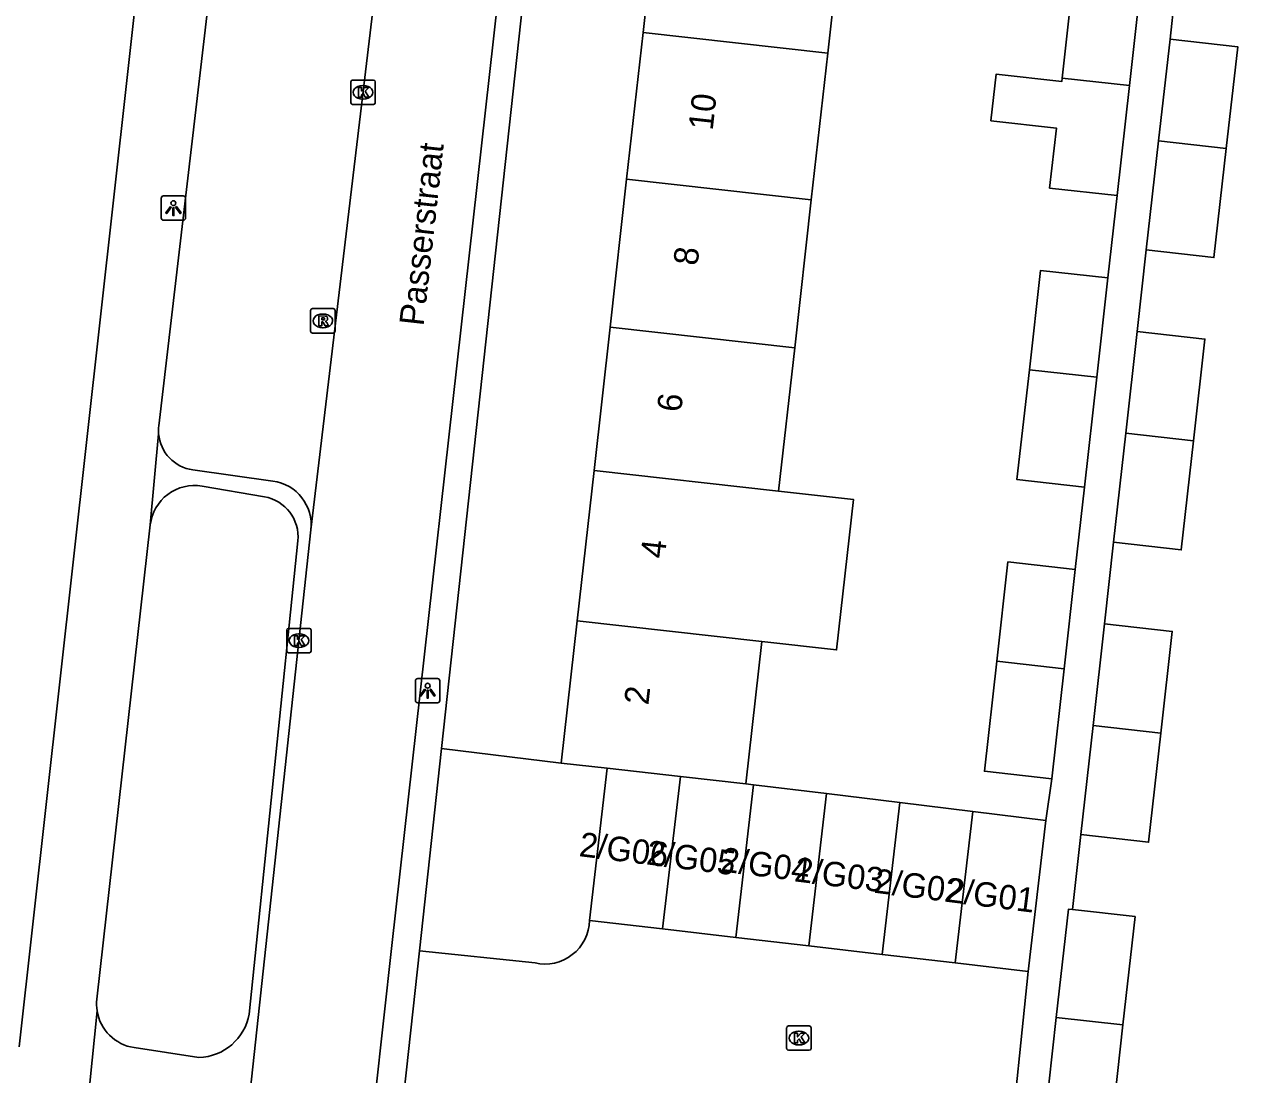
# Model space of a CAD drawing. Extents: x 161928 to 163055, y 386475 to 387428.
# Drawn here: x 162257.54 to 162307.24, y 387309.08 to 387352.11 of the extents above; entities that cross this region are included whole.
import ezdxf

# ---------------------------------------------------------------- set-up
doc = ezdxf.new("R2010")
doc.units = 0
for name, color, linetype in [('IMGEO_Groenvoorziening', 7, 'Continuous'), ('IMGEO_Kolk', 7, 'Continuous'), ('IMGEO_Lichtpunt', 7, 'Continuous'), ('IMGEO_Openbare_ruimte_label', 7, 'Continuous'), ('IMGEO_Pand', 7, 'Continuous'), ('IMGEO_Pand_nummerreeks', 7, 'Continuous'), ('IMGEO_Rijbaan_lokaal_open', 7, 'Continuous'), ('IMGEO_Rioolput', 7, 'Continuous'), ('IMGEO_Voetpad_open', 7, 'Continuous')]:
    doc.layers.add(name, color=color, linetype=linetype)

msp = doc.modelspace()

# ---------------------------------------------------------------- linework, layer by layer
at = {"layer": 'IMGEO_Groenvoorziening'}
msp.add_lwpolyline([(162274.629, 387322.445), (162279.536, 387321.845)], dxfattribs=at)
at = {"layer": 'IMGEO_Kolk'}
for p, q in [((162270.916, 387348.898), (162270.916, 387349.75)), ((162270.991, 387349.824), (162271.843, 387349.824)), ((162271.404, 387349.604), (162271.429, 387349.604)), ((162271.917, 387349.75), (162271.917, 387348.898)), ((162271.427, 387349.044), (162271.402, 387349.044)), ((162271.843, 387348.824), (162270.991, 387348.824)), ((162268.292, 387326.439), (162268.292, 387327.291)), ((162268.367, 387327.365), (162269.219, 387327.365)), ((162268.78, 387327.145), (162268.805, 387327.145)), ((162269.293, 387327.291), (162269.293, 387326.439)), ((162268.803, 387326.585), (162268.778, 387326.585)), ((162269.219, 387326.365), (162268.367, 387326.365)), ((162288.766, 387310.158), (162288.766, 387311.01)), ((162288.841, 387311.084), (162289.693, 387311.084)), ((162289.254, 387310.864), (162289.279, 387310.864)), ((162289.767, 387311.01), (162289.767, 387310.158)), ((162289.277, 387310.304), (162289.252, 387310.304)), ((162289.693, 387310.084), (162288.841, 387310.084))]:
    msp.add_line(p, q, dxfattribs=at)
for points in [[(162270.916, 387348.898), (162270.916, 387349.75)], [(162270.991, 387349.824), (162271.843, 387349.824)], [(162271.237, 387349.524), (162271.36, 387349.524), (162271.36, 387349.373), (162271.49, 387349.524), (162271.654, 387349.524), (162271.508, 387349.373), (162271.661, 387349.124), (162271.509, 387349.124), (162271.424, 387349.288), (162271.36, 387349.221), (162271.36, 387349.124), (162271.237, 387349.124), (162271.237, 387349.524)], [(162271.917, 387349.75), (162271.917, 387348.898)], [(162271.843, 387348.824), (162270.991, 387348.824)], [(162268.292, 387326.439), (162268.292, 387327.291)], [(162268.367, 387327.365), (162269.219, 387327.365)], [(162268.613, 387327.065), (162268.736, 387327.065), (162268.736, 387326.914), (162268.866, 387327.065), (162269.03, 387327.065), (162268.884, 387326.914), (162269.037, 387326.665), (162268.885, 387326.665), (162268.8, 387326.829), (162268.736, 387326.762), (162268.736, 387326.665), (162268.613, 387326.665), (162268.613, 387327.065)], [(162269.293, 387327.291), (162269.293, 387326.439)], [(162269.219, 387326.365), (162268.367, 387326.365)], [(162288.766, 387310.158), (162288.766, 387311.01)], [(162288.841, 387311.084), (162289.693, 387311.084)], [(162289.087, 387310.784), (162289.21, 387310.784), (162289.21, 387310.633), (162289.34, 387310.784), (162289.504, 387310.784), (162289.358, 387310.633), (162289.511, 387310.384), (162289.359, 387310.384), (162289.274, 387310.548), (162289.21, 387310.481), (162289.21, 387310.384), (162289.087, 387310.384), (162289.087, 387310.784)], [(162289.767, 387311.01), (162289.767, 387310.158)], [(162289.693, 387310.084), (162288.841, 387310.084)]]:
    msp.add_lwpolyline(points, dxfattribs=at)
for centre, start, end in [((162270.993, 387349.748), 91.552, 178.448), ((162270.993, 387349.748), 91.552, 178.448), ((162271.841, 387349.748), 1.552, 88.448), ((162271.841, 387349.748), 1.552, 88.448), ((162270.993, 387348.9), 181.552, 268.448), ((162270.993, 387348.9), 181.552, 268.448), ((162271.841, 387348.9), 271.552, 358.448), ((162271.841, 387348.9), 271.552, 358.448), ((162268.369, 387327.289), 91.552, 178.448), ((162268.369, 387327.289), 91.552, 178.448), ((162269.217, 387327.289), 1.552, 88.448), ((162269.217, 387327.289), 1.552, 88.448), ((162268.369, 387326.441), 181.552, 268.448), ((162268.369, 387326.441), 181.552, 268.448), ((162269.217, 387326.441), 271.552, 358.448), ((162269.217, 387326.441), 271.552, 358.448), ((162288.843, 387311.008), 91.552, 178.448), ((162288.843, 387311.008), 91.552, 178.448), ((162289.691, 387311.008), 1.552, 88.448), ((162289.691, 387311.008), 1.552, 88.448), ((162288.843, 387310.16), 181.552, 268.448), ((162288.843, 387310.16), 181.552, 268.448), ((162289.691, 387310.16), 271.552, 358.448), ((162289.691, 387310.16), 271.552, 358.448)]:
    msp.add_arc(centre, 0.0765, start, end, dxfattribs=at)
for centre, major_axis, ratio, start_param, end_param in [((162271.403, 387349.324), (-0.387, 0.002), 0.722429, 4.712389, 7.853982), ((162271.428, 387349.324), (-0.39, 0.002), 0.717154, 1.570796, 4.712389), ((162268.779, 387326.865), (-0.387, 0.002), 0.722429, 4.712389, 7.853982), ((162268.804, 387326.865), (-0.39, 0.002), 0.717154, 1.570796, 4.712389), ((162289.253, 387310.584), (-0.387, 0.002), 0.722429, 4.712389, 7.853982), ((162289.278, 387310.584), (-0.39, 0.002), 0.717154, 1.570796, 4.712389)]:
    msp.add_ellipse(centre, major_axis=major_axis, ratio=ratio, start_param=start_param, end_param=end_param, dxfattribs=at)
at = {"layer": 'IMGEO_Lichtpunt'}
for p, q in [((162263.153, 387344.983), (162263.153, 387344.176)), ((162263.153, 387344.983), (162263.153, 387344.176)), ((162264.055, 387345.078), (162263.247, 387345.078)), ((162264.055, 387345.078), (162263.247, 387345.078)), ((162264.149, 387344.176), (162264.149, 387344.983)), ((162264.149, 387344.176), (162264.149, 387344.983)), ((162263.247, 387344.082), (162264.055, 387344.082)), ((162263.247, 387344.082), (162264.055, 387344.082)), ((162273.564, 387325.219), (162273.564, 387324.412)), ((162273.564, 387325.219), (162273.564, 387324.412)), ((162274.466, 387325.314), (162273.658, 387325.314)), ((162274.466, 387325.314), (162273.658, 387325.314)), ((162274.56, 387324.412), (162274.56, 387325.219)), ((162274.56, 387324.412), (162274.56, 387325.219)), ((162273.658, 387324.318), (162274.466, 387324.318)), ((162273.658, 387324.318), (162274.466, 387324.318))]:
    msp.add_line(p, q, dxfattribs=at)
for points in [[(162263.527, 387344.647), (162263.566, 387344.619), (162263.378, 387344.357), (162263.34, 387344.384), (162263.527, 387344.647)], [(162263.629, 387344.599), (162263.676, 387344.599), (162263.676, 387344.277), (162263.629, 387344.277), (162263.629, 387344.599)], [(162263.739, 387344.619), (162263.777, 387344.646), (162263.964, 387344.384), (162263.925, 387344.356), (162263.739, 387344.619)], [(162273.938, 387324.883), (162273.977, 387324.855), (162273.789, 387324.593), (162273.751, 387324.62), (162273.938, 387324.883)], [(162274.04, 387324.835), (162274.087, 387324.835), (162274.087, 387324.513), (162274.04, 387324.513), (162274.04, 387324.835)], [(162274.15, 387324.855), (162274.188, 387324.882), (162274.375, 387324.62), (162274.336, 387324.592), (162274.15, 387324.855)]]:
    msp.add_lwpolyline(points, dxfattribs=at)
for centre in [(162263.652, 387344.781), (162274.063, 387325.017)]:
    msp.add_circle(centre, 0.0994, dxfattribs=at)
for centre, start, end in [((162263.247, 387344.983), 90, 180), ((162263.247, 387344.983), 90, 180), ((162264.055, 387344.983), 0, 90), ((162264.055, 387344.983), 0, 90), ((162263.247, 387344.176), 180, 270), ((162263.247, 387344.176), 180, 270), ((162264.055, 387344.176), 270, 0), ((162264.055, 387344.176), 270, 360), ((162273.658, 387325.219), 90, 180), ((162273.658, 387325.219), 90, 180), ((162274.466, 387325.219), 0, 90), ((162274.466, 387325.219), 0, 90), ((162273.658, 387324.412), 180, 270), ((162273.658, 387324.412), 180, 270), ((162274.466, 387324.412), 270, 0), ((162274.466, 387324.412), 270, 360)]:
    msp.add_arc(centre, 0.0946, start, end, dxfattribs=at)
at = {"layer": 'IMGEO_Pand'}
for points in [[(162282.886, 387351.779), (162283.563, 387357.819)], [(162291.123, 387356.973), (162290.446, 387350.932)], [(162300.044, 387349.908), (162300.502, 387353.977), (162303.261, 387353.667)], [(162302.803, 387349.599), (162303.261, 387353.667)], [(162282.213, 387345.76), (162282.886, 387351.779)], [(162290.446, 387350.932), (162282.886, 387351.779)], [(162304.465, 387351.504), (162303.995, 387347.336)], [(162304.465, 387351.504), (162307.238, 387351.191), (162306.769, 387347.025)], [(162290.446, 387350.932), (162289.773, 387344.914)], [(162302.295, 387345.092), (162299.536, 387345.403), (162299.813, 387347.856), (162297.129, 387348.157), (162297.343, 387350.063), (162300.028, 387349.762), (162300.044, 387349.908)], [(162300.044, 387349.908), (162302.803, 387349.599)], [(162302.295, 387345.092), (162302.803, 387349.599)], [(162303.492, 387342.866), (162303.995, 387347.336)], [(162306.769, 387347.025), (162306.265, 387342.553), (162303.492, 387342.866)], [(162303.995, 387347.336), (162306.769, 387347.025)], [(162281.534, 387339.699), (162282.213, 387345.76)], [(162289.773, 387344.914), (162282.213, 387345.76)], [(162289.773, 387344.914), (162289.094, 387338.852)], [(162298.706, 387337.963), (162299.164, 387342.032), (162301.923, 387341.722)], [(162301.923, 387341.722), (162301.465, 387337.654)], [(162280.878, 387333.835), (162281.534, 387339.699)], [(162281.534, 387339.699), (162289.094, 387338.852)], [(162302.654, 387335.361), (162303.124, 387339.529)], [(162303.124, 387339.529), (162305.897, 387339.216), (162305.428, 387335.05)], [(162289.094, 387338.852), (162288.438, 387332.989)], [(162300.957, 387333.147), (162298.198, 387333.458), (162298.706, 387337.963)], [(162301.465, 387337.654), (162298.706, 387337.963)], [(162300.957, 387333.147), (162301.465, 387337.654)], [(162302.151, 387330.891), (162302.654, 387335.361)], [(162305.428, 387335.05), (162304.924, 387330.578), (162302.151, 387330.891)], [(162305.428, 387335.05), (162302.654, 387335.361)], [(162280.188, 387327.671), (162280.878, 387333.835)], [(162280.878, 387333.835), (162288.438, 387332.989)], [(162288.438, 387332.989), (162291.5, 387332.646), (162290.809, 387326.481), (162287.748, 387326.824)], [(162297.369, 387326.017), (162297.827, 387330.086), (162300.586, 387329.776)], [(162300.586, 387329.776), (162300.128, 387325.708)], [(162279.536, 387321.845), (162280.188, 387327.671)], [(162287.748, 387326.824), (162280.188, 387327.671)], [(162301.314, 387323.387), (162301.784, 387327.555)], [(162301.784, 387327.555), (162304.557, 387327.242), (162304.088, 387323.076)], [(162287.748, 387326.824), (162287.096, 387320.999)], [(162299.62, 387321.201), (162296.861, 387321.512), (162297.369, 387326.017)], [(162300.128, 387325.708), (162297.369, 387326.017)], [(162300.128, 387325.708), (162299.62, 387321.201)], [(162301.314, 387323.387), (162300.811, 387318.917)], [(162304.088, 387323.076), (162303.584, 387318.604), (162300.811, 387318.917)], [(162304.088, 387323.076), (162301.314, 387323.387)], [(162279.536, 387321.845), (162281.416, 387321.635)], [(162281.416, 387321.635), (162280.692, 387315.402)], [(162281.416, 387321.635), (162284.412, 387321.3)], [(162284.412, 387321.3), (162283.687, 387315.054)], [(162284.412, 387321.3), (162287.096, 387320.999)], [(162286.682, 387314.707), (162287.408, 387320.961)], [(162287.096, 387320.999), (162287.408, 387320.961)], [(162287.408, 387320.961), (162290.401, 387320.596)], [(162289.677, 387314.36), (162290.401, 387320.596)], [(162290.401, 387320.596), (162293.394, 387320.231)], [(162293.394, 387320.231), (162292.672, 387314.012)], [(162293.394, 387320.231), (162296.387, 387319.866)], [(162295.667, 387313.664), (162296.387, 387319.866)], [(162296.387, 387319.866), (162299.38, 387319.501)], [(162298.662, 387313.317), (162299.38, 387319.501)], [(162300.468, 387315.845), (162300.305, 387315.863), (162299.808, 387311.431)], [(162300.468, 387315.845), (162303.034, 387315.558), (162302.538, 387311.125)], [(162280.692, 387315.402), (162283.687, 387315.054)], [(162283.687, 387315.054), (162286.682, 387314.707)], [(162289.677, 387314.36), (162286.682, 387314.707)], [(162292.672, 387314.012), (162289.677, 387314.36)], [(162292.672, 387314.012), (162295.667, 387313.664)], [(162295.667, 387313.664), (162298.662, 387313.317)], [(162299.808, 387311.431), (162299.348, 387307.327), (162299.663, 387307.292)], [(162299.808, 387311.431), (162302.538, 387311.125)], [(162302.538, 387311.125), (162302.078, 387307.022), (162299.663, 387307.292)]]:
    msp.add_lwpolyline(points, dxfattribs=at)
at = {"layer": 'IMGEO_Rijbaan_lokaal_open'}
for points in [[(162280.274, 387382.824), (162272.593, 387314.376), (162271.913, 387308.201), (162269.103, 387282.019)], [(162269.284, 387331.402), (162274.27, 387373.278)], [(162264.016, 387282.609), (162269.284, 387331.402)], [(162273.519, 387308.365), (162273.106, 387308.414), (162273.726, 387314.158)], [(162278.46, 387313.661), (162273.726, 387314.158)], [(162273.519, 387308.365), (162297.85, 387305.469), (162298.662, 387313.317)]]:
    msp.add_lwpolyline(points, dxfattribs=at)
msp.add_arc((162278.865, 387315.443), 1.827, 257.1905, 358.7192, dxfattribs=at)
at = {"layer": 'IMGEO_Rioolput'}
for p, q in [((162269.346, 387340.463), (162270.198, 387340.463)), ((162269.271, 387339.537), (162269.271, 387340.389)), ((162269.759, 387340.243), (162269.784, 387340.243)), ((162270.272, 387340.389), (162270.272, 387339.537)), ((162269.782, 387339.683), (162269.757, 387339.683)), ((162270.198, 387339.463), (162269.346, 387339.463))]:
    msp.add_line(p, q, dxfattribs=at)
for points in [[(162269.346, 387340.463), (162270.198, 387340.463)], [(162269.271, 387339.537), (162269.271, 387340.389)], [(162269.86, 387340.161), (162269.608, 387340.163), (162269.608, 387339.763)], [(162269.786, 387340.082), (162269.732, 387340.082), (162269.732, 387340.001)], [(162269.732, 387340.001), (162269.784, 387340.001)], [(162270.272, 387340.389), (162270.272, 387339.537)], [(162269.608, 387339.763), (162269.732, 387339.763), (162269.732, 387339.925), (162269.743, 387339.925)], [(162269.79, 387339.896), (162269.861, 387339.763), (162270.001, 387339.763), (162269.936, 387339.889)], [(162270.198, 387339.463), (162269.346, 387339.463)]]:
    msp.add_lwpolyline(points, dxfattribs=at)
for centre, radius, start, end in [((162269.348, 387340.387), 0.0765, 91.552, 178.448), ((162269.348, 387340.387), 0.0765, 91.552, 178.448), ((162270.196, 387340.387), 0.0765, 1.552, 88.448), ((162270.196, 387340.387), 0.0765, 1.552, 88.448), ((162269.768, 387340.19), 0.19, 274.7715, 282.9687), ((162269.792, 387339.986), 0.0964, 77.0061, 93.1865), ((162269.806, 387340.043), 0.0378, 276.6634, 79.6772), ((162269.859, 387340.051), 0.109, 350.3612, 89.416), ((162269.857, 387340.051), 0.112, 277.5842, 350.9817), ((162269.348, 387339.539), 0.0765, 181.552, 268.448), ((162269.348, 387339.539), 0.0765, 181.552, 268.448), ((162269.742, 387339.872), 0.0533, 26.0293, 88.6989), ((162269.841, 387339.836), 0.108, 29.5134, 73.7905), ((162270.196, 387339.539), 0.0765, 271.552, 358.448), ((162270.196, 387339.539), 0.0765, 271.552, 358.448)]:
    msp.add_arc(centre, radius, start, end, dxfattribs=at)
for centre, major_axis, ratio, start_param, end_param in [((162269.758, 387339.963), (-0.387, 0.002), 0.722429, 4.712389, 7.853982), ((162269.783, 387339.963), (-0.39, 0.002), 0.717154, 1.570796, 4.712389)]:
    msp.add_ellipse(centre, major_axis=major_axis, ratio=ratio, start_param=start_param, end_param=end_param, dxfattribs=at)
at = {"layer": 'IMGEO_Voetpad_open'}
for points in [[(162265.634, 387384.754), (162257.339, 387310.225)], [(162281.195, 387382.703), (162274.629, 387322.445)], [(162267.549, 387374.05), (162263.051, 387335.665)], [(162304.832, 387354.84), (162304.465, 387351.504)], [(162301.923, 387341.722), (162302.295, 387345.092)], [(162303.492, 387342.866), (162303.124, 387339.529)], [(162263.046, 387335.333), (162262.707, 387331.605)], [(162264.449, 387333.856), (162267.723, 387333.402)], [(162264.824, 387333.195), (162267.377, 387332.756)], [(162300.586, 387329.776), (162300.957, 387333.147)], [(162260.513, 387312.178), (162262.707, 387331.605)], [(162268.752, 387330.949), (162266.754, 387311.569)], [(162302.151, 387330.891), (162301.784, 387327.555)], [(162273.726, 387314.158), (162274.629, 387322.445)], [(162299.38, 387319.501), (162299.62, 387321.201)], [(162300.811, 387318.917), (162300.468, 387315.845)], [(162260.525, 387311.702), (162260.008, 387306.574)], [(162264.695, 387309.788), (162262.044, 387310.192)]]:
    msp.add_lwpolyline(points, dxfattribs=at)
for centre, radius, start, end in [((162264.666, 387335.475), 1.626, 173.276, 184.9984), ((162264.673, 387335.474), 1.633, 184.952, 262.1043), ((162264.517, 387331.399), 1.822, 80.2956, 173.5221), ((162267.474, 387331.599), 1.821, 353.8027, 82.1414), ((162267.094, 387331.114), 1.666, 354.3129, 80.2243), ((162262.282, 387311.984), 1.78, 173.7569, 189.1313), ((162262.317, 387311.986), 1.814, 188.9907, 261.3498), ((162264.623, 387311.952), 2.166, 271.9137, 349.8048)]:
    msp.add_arc(centre, radius, start, end, dxfattribs=at)

# ---------------------------------------------------------------- texts
at = {"layer": 'IMGEO_Openbare_ruimte_label'}
msp.add_text('Passerstraat', height=1, rotation=83.6282, dxfattribs=at).set_placement((162273.892, 387339.727))
at = {"layer": 'IMGEO_Pand_nummerreeks'}
for s, rotation, p in [('10', 83.6136, (162285.734, 387347.738)), ('8', 83.6136, (162285.114, 387342.199)), ('6', 83.6136, (162284.443, 387336.198)), ('4', 83.6136, (162283.772, 387330.201)), ('2', 83.6136, (162283.101, 387324.203)), ('2/G06', 352.8497, (162280.234, 387318.039)), ('2/G05', 352.8497, (162282.989, 387317.703)), ('2/G04', 352.8497, (162286.032, 387317.416)), ('2/G03', 352.8497, (162289.051, 387317.009)), ('2/G02', 352.8497, (162292.316, 387316.542)), ('2/G01', 352.8497, (162295.25, 387316.174))]:
    msp.add_text(s, height=1, rotation=rotation, dxfattribs=at).set_placement(p)

doc.saveas('drawing.dxf')
